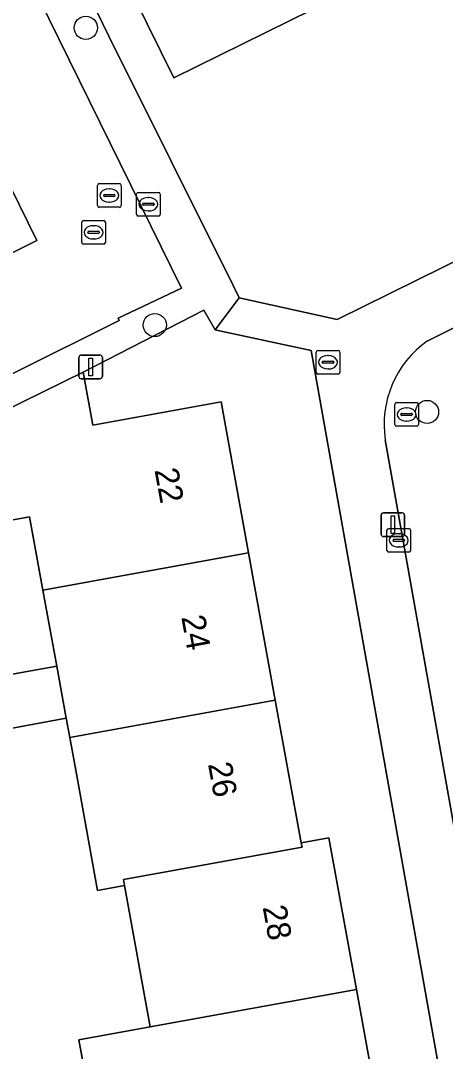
# Model space of a CAD drawing. Extents: x 157793 to 159380, y 380877 to 382313.
# Drawn here: x 158735.75 to 158753.68, y 381681.88 to 381725.42 of the extents above; entities that cross this region are included whole.
import ezdxf

# ---------------------------------------------------------------- set-up
doc = ezdxf.new("R2010")
doc.units = 0
for name, color, linetype in [('IMGEO_Boom', 7, 'Continuous'), ('IMGEO_Erf', 7, 'Continuous'), ('IMGEO_Groenvoorziening', 7, 'Continuous'), ('IMGEO_Kolk', 7, 'Continuous'), ('IMGEO_Lichtmast', 7, 'Continuous'), ('IMGEO_Muur', 7, 'Continuous'), ('IMGEO_Pand', 7, 'Continuous'), ('IMGEO_Pand_nummerreeks', 7, 'Continuous'), ('IMGEO_Rijbaan_lokaal_open', 7, 'Continuous'), ('IMGEO_Rioolput', 7, 'Continuous'), ('IMGEO_Voetpad_open', 7, 'Continuous')]:
    doc.layers.add(name, color=color, linetype=linetype)

msp = doc.modelspace()

# ---------------------------------------------------------------- linework, layer by layer
at = {"layer": 'IMGEO_Boom'}
for centre in [(158738.501, 381725.12), (158741.412, 381712.563), (158752.903, 381708.89)]:
    msp.add_circle(centre, 0.489, dxfattribs=at)
at = {"layer": 'IMGEO_Erf'}
for points in [[(158731.989, 381740.125), (158739.472, 381724.774), (158744.73, 381714.208), (158744.974, 381713.717), (158749.107, 381712.793), (158753.589, 381715.01), (158770.732, 381723.491), (158779.051, 381727.607)], [(158748.047, 381725.882), (158742.212, 381723.006), (158736.005, 381735.6)], [(158756.018, 381666.472), (158748.007, 381711.492), (158744.14, 381712.318), (158743.963, 381712.356), (158743.489, 381713.189), (158738.389, 381710.578), (158738.797, 381708.331), (158744.209, 381709.315), (158745.367, 381702.938), (158746.497, 381696.72), (158747.593, 381690.686), (158748.764, 381690.899), (158749.927, 381684.495), (158751.056, 381678.278)], [(158734.929, 381697.726), (158737.274, 381698.152), (158736.691, 381701.363), (158736.129, 381704.457), (158733.096, 381703.906)], [(158739.342, 381676.151), (158738.213, 381682.369), (158741.22, 381682.915), (158740.136, 381688.884), (158738.996, 381688.676), (158738.102, 381693.596), (158737.821, 381695.144), (158737.674, 381695.952), (158735.328, 381695.525)]]:
    msp.add_lwpolyline(points, dxfattribs=at)
at = {"layer": 'IMGEO_Groenvoorziening'}
for points in [[(158765.126, 381695.388), (158764.696, 381699.21), (158765.385, 381703.051), (158767.414, 381706.067), (158769.385, 381708.202), (158771.574, 381709.406), (158773.785, 381711.553), (158780.035, 381717.305), (158784.725, 381720.395), (158781.919, 381725.605), (158780.07, 381725.427), (158752.906, 381711.886)], [(158751.138, 381707.716), (158758.396, 381666.872)]]:
    msp.add_lwpolyline(points, dxfattribs=at)
msp.add_arc((158755.411, 381708.364), 4.322, 125.4265, 188.6215, dxfattribs=at)
at = {"layer": 'IMGEO_Kolk'}
for p, q in [((158738.329, 381716.054), (158738.329, 381716.906)), ((158738.404, 381716.98), (158739.256, 381716.98)), ((158739.33, 381716.906), (158739.33, 381716.054)), ((158738.588, 381716.474), (158738.588, 381716.486)), ((158739.026, 381716.437), (158738.628, 381716.437)), ((158738.631, 381716.523), (158739.029, 381716.523)), ((158738.817, 381716.76), (158738.842, 381716.76)), ((158739.072, 381716.486), (158739.072, 381716.474)), ((158738.84, 381716.2), (158738.815, 381716.2)), ((158739.256, 381715.98), (158738.404, 381715.98)), ((158748.224, 381710.564), (158748.224, 381711.416)), ((158748.299, 381711.49), (158749.151, 381711.49)), ((158748.712, 381711.27), (158748.737, 381711.27)), ((158749.225, 381711.416), (158749.225, 381710.564)), ((158748.483, 381710.984), (158748.483, 381710.996)), ((158748.921, 381710.947), (158748.523, 381710.947)), ((158748.526, 381711.033), (158748.924, 381711.033)), ((158748.967, 381710.996), (158748.967, 381710.984)), ((158749.151, 381710.49), (158748.299, 381710.49)), ((158748.735, 381710.71), (158748.71, 381710.71)), ((158751.209, 381703.041), (158751.209, 381703.893)), ((158751.284, 381703.967), (158752.136, 381703.967)), ((158752.21, 381703.893), (158752.21, 381703.041)), ((158751.468, 381703.461), (158751.468, 381703.473)), ((158751.906, 381703.424), (158751.508, 381703.424)), ((158751.511, 381703.51), (158751.909, 381703.51)), ((158751.697, 381703.747), (158751.722, 381703.747)), ((158751.952, 381703.473), (158751.952, 381703.461)), ((158752.136, 381702.967), (158751.284, 381702.967)), ((158751.72, 381703.187), (158751.695, 381703.187))]:
    msp.add_line(p, q, dxfattribs=at)
for points in [[(158738.329, 381716.054), (158738.329, 381716.906)], [(158738.404, 381716.98), (158739.256, 381716.98)], [(158739.33, 381716.906), (158739.33, 381716.054)], [(158739.256, 381715.98), (158738.404, 381715.98)], [(158748.224, 381710.564), (158748.224, 381711.416)], [(158748.299, 381711.49), (158749.151, 381711.49)], [(158749.225, 381711.416), (158749.225, 381710.564)], [(158749.151, 381710.49), (158748.299, 381710.49)], [(158751.209, 381703.041), (158751.209, 381703.893)], [(158751.284, 381703.967), (158752.136, 381703.967)], [(158752.21, 381703.893), (158752.21, 381703.041)], [(158752.136, 381702.967), (158751.284, 381702.967)]]:
    msp.add_lwpolyline(points, dxfattribs=at)
for centre, radius, start, end in [((158738.406, 381716.904), 0.0765, 91.552, 178.448), ((158738.406, 381716.904), 0.0765, 91.552, 178.448), ((158739.254, 381716.904), 0.0765, 1.552, 88.448), ((158739.254, 381716.904), 0.0765, 1.552, 88.448), ((158738.628, 381716.483), 0.0403, 85.8775, 175.7526), ((158738.625, 381716.473), 0.0366, 178.938, 274.7102), ((158739.029, 381716.48), 0.043, 264.8664, 352.4533), ((158739.033, 381716.485), 0.0386, 1.7309, 96.639), ((158738.406, 381716.056), 0.0765, 181.552, 268.448), ((158738.406, 381716.056), 0.0765, 181.552, 268.448), ((158739.254, 381716.056), 0.0765, 271.552, 358.448), ((158739.254, 381716.056), 0.0765, 271.552, 358.448), ((158748.301, 381711.414), 0.0765, 91.552, 178.448), ((158748.301, 381711.414), 0.0765, 91.552, 178.448), ((158749.149, 381711.414), 0.0765, 1.552, 88.448), ((158749.149, 381711.414), 0.0765, 1.552, 88.448), ((158748.523, 381710.993), 0.0403, 85.8775, 175.7526), ((158748.52, 381710.983), 0.0366, 178.938, 274.7102), ((158748.924, 381710.99), 0.043, 264.8664, 352.4533), ((158748.928, 381710.995), 0.0386, 1.7309, 96.639), ((158748.301, 381710.566), 0.0765, 181.552, 268.448), ((158748.301, 381710.566), 0.0765, 181.552, 268.448), ((158749.149, 381710.566), 0.0765, 271.552, 358.448), ((158749.149, 381710.566), 0.0765, 271.552, 358.448), ((158751.286, 381703.891), 0.0765, 91.552, 178.448), ((158751.286, 381703.891), 0.0765, 91.552, 178.448), ((158752.134, 381703.891), 0.0765, 1.552, 88.448), ((158752.134, 381703.891), 0.0765, 1.552, 88.448), ((158751.508, 381703.47), 0.0403, 85.8775, 175.7526), ((158751.505, 381703.46), 0.0366, 178.938, 274.7102), ((158751.909, 381703.467), 0.043, 264.8664, 352.4533), ((158751.913, 381703.472), 0.0386, 1.7309, 96.639), ((158751.286, 381703.043), 0.0765, 181.552, 268.448), ((158751.286, 381703.043), 0.0765, 181.552, 268.448), ((158752.134, 381703.043), 0.0765, 271.552, 358.448), ((158752.134, 381703.043), 0.0765, 271.552, 358.448)]:
    msp.add_arc(centre, radius, start, end, dxfattribs=at)
for centre, major_axis, ratio, start_param, end_param in [((158738.816, 381716.48), (-0.387, 0.002), 0.722429, 4.712389, 7.853982), ((158738.841, 381716.48), (-0.39, 0.002), 0.717154, 1.570796, 4.712389), ((158748.711, 381710.99), (-0.387, 0.002), 0.722429, 4.712389, 7.853982), ((158748.736, 381710.99), (-0.39, 0.002), 0.717154, 1.570796, 4.712389), ((158751.696, 381703.467), (-0.387, 0.002), 0.722429, 4.712389, 7.853982), ((158751.721, 381703.467), (-0.39, 0.002), 0.717154, 1.570796, 4.712389)]:
    msp.add_ellipse(centre, major_axis=major_axis, ratio=ratio, start_param=start_param, end_param=end_param, dxfattribs=at)
at = {"layer": 'IMGEO_Lichtmast'}
for p, q in [((158738.309, 381711.294), (158739.099, 381711.294)), ((158739.099, 381711.294), (158738.309, 381711.294)), ((158738.209, 381710.394), (158738.209, 381711.194)), ((158738.209, 381711.194), (158738.209, 381710.394)), ((158739.199, 381711.194), (158739.199, 381710.394)), ((158739.199, 381710.394), (158739.199, 381711.194)), ((158739.099, 381710.294), (158738.309, 381710.294)), ((158738.309, 381710.294), (158739.099, 381710.294)), ((158750.964, 381703.725), (158750.964, 381704.525)), ((158750.964, 381704.525), (158750.964, 381703.725)), ((158751.064, 381704.625), (158751.854, 381704.625)), ((158751.854, 381704.625), (158751.064, 381704.625)), ((158751.954, 381704.525), (158751.954, 381703.725)), ((158751.954, 381703.725), (158751.954, 381704.525)), ((158751.854, 381703.625), (158751.064, 381703.625)), ((158751.064, 381703.625), (158751.854, 381703.625))]:
    msp.add_line(p, q, dxfattribs=at)
for points in [[(158738.629, 381711.169), (158738.779, 381711.169), (158738.779, 381710.419), (158738.629, 381710.419), (158738.629, 381711.169)], [(158751.384, 381704.5), (158751.534, 381704.5), (158751.534, 381703.75), (158751.384, 381703.75), (158751.384, 381704.5)]]:
    msp.add_lwpolyline(points, dxfattribs=at)
for centre, start, end in [((158738.309, 381711.194), 90, 180), ((158738.309, 381711.194), 90, 180), ((158739.099, 381711.194), 0, 90), ((158739.099, 381711.194), 360, 90), ((158738.309, 381710.394), 180, 270), ((158738.309, 381710.394), 180, 270), ((158739.099, 381710.394), 270, 0), ((158739.099, 381710.394), 270, 0), ((158751.064, 381704.525), 90, 180), ((158751.064, 381704.525), 90, 180), ((158751.854, 381704.525), 0, 90), ((158751.854, 381704.525), 360, 90), ((158751.064, 381703.725), 180, 270), ((158751.064, 381703.725), 180, 270), ((158751.854, 381703.725), 270, 0), ((158751.854, 381703.725), 270, 0)]:
    msp.add_arc(centre, 0.1, start, end, dxfattribs=at)
at = {"layer": 'IMGEO_Muur'}
for points in [[(158739.472, 381724.774), (158744.73, 381714.208), (158744.974, 381713.717), (158749.107, 381712.793)], [(158749.107, 381712.793), (158753.589, 381715.01)]]:
    msp.add_lwpolyline(points, dxfattribs=at)
at = {"layer": 'IMGEO_Pand'}
for points in [[(158744.453, 381733.166), (158741.549, 381731.735), (158738.933, 381737.043), (158736.005, 381735.6), (158742.212, 381723.006), (158748.047, 381725.882)], [(158745.367, 381702.938), (158744.209, 381709.315), (158738.797, 381708.331), (158738.389, 381710.578), (158732.417, 381707.645), (158733.096, 381703.906), (158736.129, 381704.457), (158736.691, 381701.363)], [(158745.367, 381702.938), (158736.691, 381701.363), (158737.274, 381698.152), (158737.674, 381695.952), (158737.821, 381695.144), (158746.497, 381696.72)], [(158737.274, 381698.152), (158734.929, 381697.726), (158735.328, 381695.525), (158737.674, 381695.952)], [(158737.821, 381695.144), (158738.102, 381693.596), (158738.996, 381688.676), (158740.136, 381688.884), (158740.091, 381689.134), (158747.626, 381690.503), (158747.593, 381690.686), (158746.497, 381696.72)], [(158740.136, 381688.884), (158741.22, 381682.915), (158749.927, 381684.495), (158748.764, 381690.899), (158747.593, 381690.686), (158747.626, 381690.503), (158740.091, 381689.134)], [(158751.056, 381678.278), (158749.927, 381684.495), (158741.22, 381682.915), (158738.213, 381682.369), (158739.342, 381676.151), (158742.35, 381676.697)]]:
    msp.add_lwpolyline(points, close=True, dxfattribs=at)
at = {"layer": 'IMGEO_Rijbaan_lokaal_open'}
for points in [[(158727.883, 381743.938), (158723.284, 381742.953), (158736.437, 381716.135), (158709.951, 381702.964)], [(158712.507, 381699.141), (158722.079, 381703.87), (158739.907, 381712.76), (158739.868, 381712.854), (158742.542, 381714.125), (158727.883, 381743.938)]]:
    msp.add_lwpolyline(points, dxfattribs=at)
at = {"layer": 'IMGEO_Rioolput'}
for p, q in [((158738.993, 381717.61), (158738.993, 381718.462)), ((158739.068, 381718.536), (158739.92, 381718.536)), ((158739.481, 381718.316), (158739.506, 381718.316)), ((158739.994, 381718.462), (158739.994, 381717.61)), ((158739.252, 381718.03), (158739.252, 381718.042)), ((158739.69, 381717.993), (158739.292, 381717.993)), ((158739.295, 381718.079), (158739.693, 381718.079)), ((158739.504, 381717.756), (158739.479, 381717.756)), ((158739.736, 381718.042), (158739.736, 381718.03)), ((158740.641, 381717.239), (158740.641, 381718.091)), ((158740.716, 381718.165), (158741.568, 381718.165)), ((158741.129, 381717.945), (158741.154, 381717.945)), ((158741.642, 381718.091), (158741.642, 381717.239)), ((158739.92, 381717.536), (158739.068, 381717.536)), ((158740.9, 381717.659), (158740.9, 381717.671)), ((158741.338, 381717.622), (158740.94, 381717.622)), ((158740.943, 381717.708), (158741.341, 381717.708)), ((158741.152, 381717.385), (158741.127, 381717.385)), ((158741.384, 381717.671), (158741.384, 381717.659)), ((158741.568, 381717.165), (158740.716, 381717.165)), ((158751.541, 381708.36), (158751.541, 381709.212)), ((158751.616, 381709.286), (158752.468, 381709.286)), ((158752.029, 381709.066), (158752.054, 381709.066)), ((158752.542, 381709.212), (158752.542, 381708.36)), ((158751.8, 381708.78), (158751.8, 381708.792)), ((158752.238, 381708.743), (158751.84, 381708.743)), ((158751.843, 381708.829), (158752.241, 381708.829)), ((158752.284, 381708.792), (158752.284, 381708.78)), ((158752.468, 381708.286), (158751.616, 381708.286)), ((158752.052, 381708.506), (158752.027, 381708.506))]:
    msp.add_line(p, q, dxfattribs=at)
for points in [[(158738.993, 381717.61), (158738.993, 381718.462)], [(158739.068, 381718.536), (158739.92, 381718.536)], [(158739.994, 381718.462), (158739.994, 381717.61)], [(158740.641, 381717.239), (158740.641, 381718.091)], [(158740.716, 381718.165), (158741.568, 381718.165)], [(158741.642, 381718.091), (158741.642, 381717.239)], [(158739.92, 381717.536), (158739.068, 381717.536)], [(158741.568, 381717.165), (158740.716, 381717.165)], [(158751.541, 381708.36), (158751.541, 381709.212)], [(158751.616, 381709.286), (158752.468, 381709.286)], [(158752.542, 381709.212), (158752.542, 381708.36)], [(158752.468, 381708.286), (158751.616, 381708.286)]]:
    msp.add_lwpolyline(points, dxfattribs=at)
for centre, radius, start, end in [((158739.07, 381718.46), 0.0765, 91.552, 178.448), ((158739.07, 381718.46), 0.0765, 91.552, 178.448), ((158739.918, 381718.46), 0.0765, 1.552, 88.448), ((158739.918, 381718.46), 0.0765, 1.552, 88.448), ((158739.292, 381718.039), 0.0403, 85.8775, 175.7526), ((158739.289, 381718.029), 0.0366, 178.938, 274.7102), ((158739.693, 381718.036), 0.043, 264.8664, 352.4533), ((158739.697, 381718.041), 0.0386, 1.7309, 96.639), ((158740.718, 381718.089), 0.0765, 91.552, 178.448), ((158740.718, 381718.089), 0.0765, 91.552, 178.448), ((158741.566, 381718.089), 0.0765, 1.552, 88.448), ((158741.566, 381718.089), 0.0765, 1.552, 88.448), ((158739.07, 381717.612), 0.0765, 181.552, 268.448), ((158739.07, 381717.612), 0.0765, 181.552, 268.448), ((158739.918, 381717.612), 0.0765, 271.552, 358.448), ((158739.918, 381717.612), 0.0765, 271.552, 358.448), ((158740.94, 381717.668), 0.0403, 85.8775, 175.7526), ((158740.937, 381717.658), 0.0366, 178.938, 274.7102), ((158741.341, 381717.665), 0.043, 264.8664, 352.4533), ((158741.345, 381717.67), 0.0386, 1.7309, 96.639), ((158740.718, 381717.241), 0.0765, 181.552, 268.448), ((158740.718, 381717.241), 0.0765, 181.552, 268.448), ((158741.566, 381717.241), 0.0765, 271.552, 358.448), ((158741.566, 381717.241), 0.0765, 271.552, 358.448), ((158751.618, 381709.21), 0.0765, 91.552, 178.448), ((158751.618, 381709.21), 0.0765, 91.552, 178.448), ((158752.466, 381709.21), 0.0765, 1.552, 88.448), ((158752.466, 381709.21), 0.0765, 1.552, 88.448), ((158751.84, 381708.789), 0.0403, 85.8775, 175.7526), ((158751.837, 381708.779), 0.0366, 178.938, 274.7102), ((158752.241, 381708.786), 0.043, 264.8664, 352.4533), ((158752.245, 381708.791), 0.0386, 1.7309, 96.639), ((158751.618, 381708.362), 0.0765, 181.552, 268.448), ((158751.618, 381708.362), 0.0765, 181.552, 268.448), ((158752.466, 381708.362), 0.0765, 271.552, 358.448), ((158752.466, 381708.362), 0.0765, 271.552, 358.448)]:
    msp.add_arc(centre, radius, start, end, dxfattribs=at)
for centre, major_axis, ratio, start_param, end_param in [((158739.48, 381718.036), (-0.387, 0.002), 0.722429, 4.712389, 7.853982), ((158739.505, 381718.036), (-0.39, 0.002), 0.717154, 1.570796, 4.712389), ((158741.128, 381717.665), (-0.387, 0.002), 0.722429, 4.712389, 7.853982), ((158741.153, 381717.665), (-0.39, 0.002), 0.717154, 1.570796, 4.712389), ((158752.028, 381708.786), (-0.387, 0.002), 0.722429, 4.712389, 7.853982), ((158752.053, 381708.786), (-0.39, 0.002), 0.717154, 1.570796, 4.712389)]:
    msp.add_ellipse(centre, major_axis=major_axis, ratio=ratio, start_param=start_param, end_param=end_param, dxfattribs=at)
at = {"layer": 'IMGEO_Voetpad_open'}
for points in [[(158732.379, 381741.318), (158754.873, 381752.496), (158762.209, 381756.052), (158760.92, 381758.575), (158759.896, 381758.125), (158758.749, 381757.576), (158753.685, 381755.053), (158746.879, 381751.655), (158741.631, 381749.038), (158737.203, 381746.939), (158732.609, 381745.235), (158727.883, 381743.938), (158742.542, 381714.125), (158739.868, 381712.854), (158739.907, 381712.76), (158722.079, 381703.87), (158712.507, 381699.141)], [(158709.951, 381702.964), (158736.437, 381716.135), (158723.284, 381742.953), (158719.257, 381742.148), (158715.214, 381741.429), (158711.318, 381740.82), (158711.156, 381740.795), (158707.849, 381740.446), (158707.822, 381740.442)], [(158744.73, 381714.208), (158739.472, 381724.774), (158731.989, 381740.125)], [(158784.122, 381725.027), (158782.024, 381728.946), (158779.051, 381727.607), (158770.732, 381723.491), (158753.589, 381715.01), (158749.107, 381712.793), (158744.974, 381713.717), (158743.963, 381712.356), (158744.14, 381712.318), (158748.007, 381711.492), (158756.018, 381666.472), (158754.776, 381665.251), (158758.767, 381665.997)], [(158752.906, 381711.886), (158780.07, 381725.427)], [(158712.167, 381697.62), (158717.615, 381700.328), (158719.718, 381701.377), (158722.491, 381702.756), (158732.417, 381707.645), (158738.389, 381710.578), (158743.489, 381713.189), (158743.963, 381712.356), (158744.974, 381713.717), (158744.73, 381714.208)], [(158758.396, 381666.872), (158751.138, 381707.716)]]:
    msp.add_lwpolyline(points, dxfattribs=at)
msp.add_arc((158755.411, 381708.364), 4.322, 125.4265, 188.6215, dxfattribs=at)

# ---------------------------------------------------------------- texts
at = {"layer": 'IMGEO_Pand_nummerreeks'}
for s, rotation, p in [('22', 280.2956, (158741.398, 381706.44)), ('24', 280.2958, (158742.527, 381700.227)), ('26', 280.2956, (158743.655, 381694.018)), ('28', 280.2944, (158745.962, 381687.971))]:
    msp.add_text(s, height=1, rotation=rotation, dxfattribs=at).set_placement(p)

doc.saveas('drawing.dxf')
